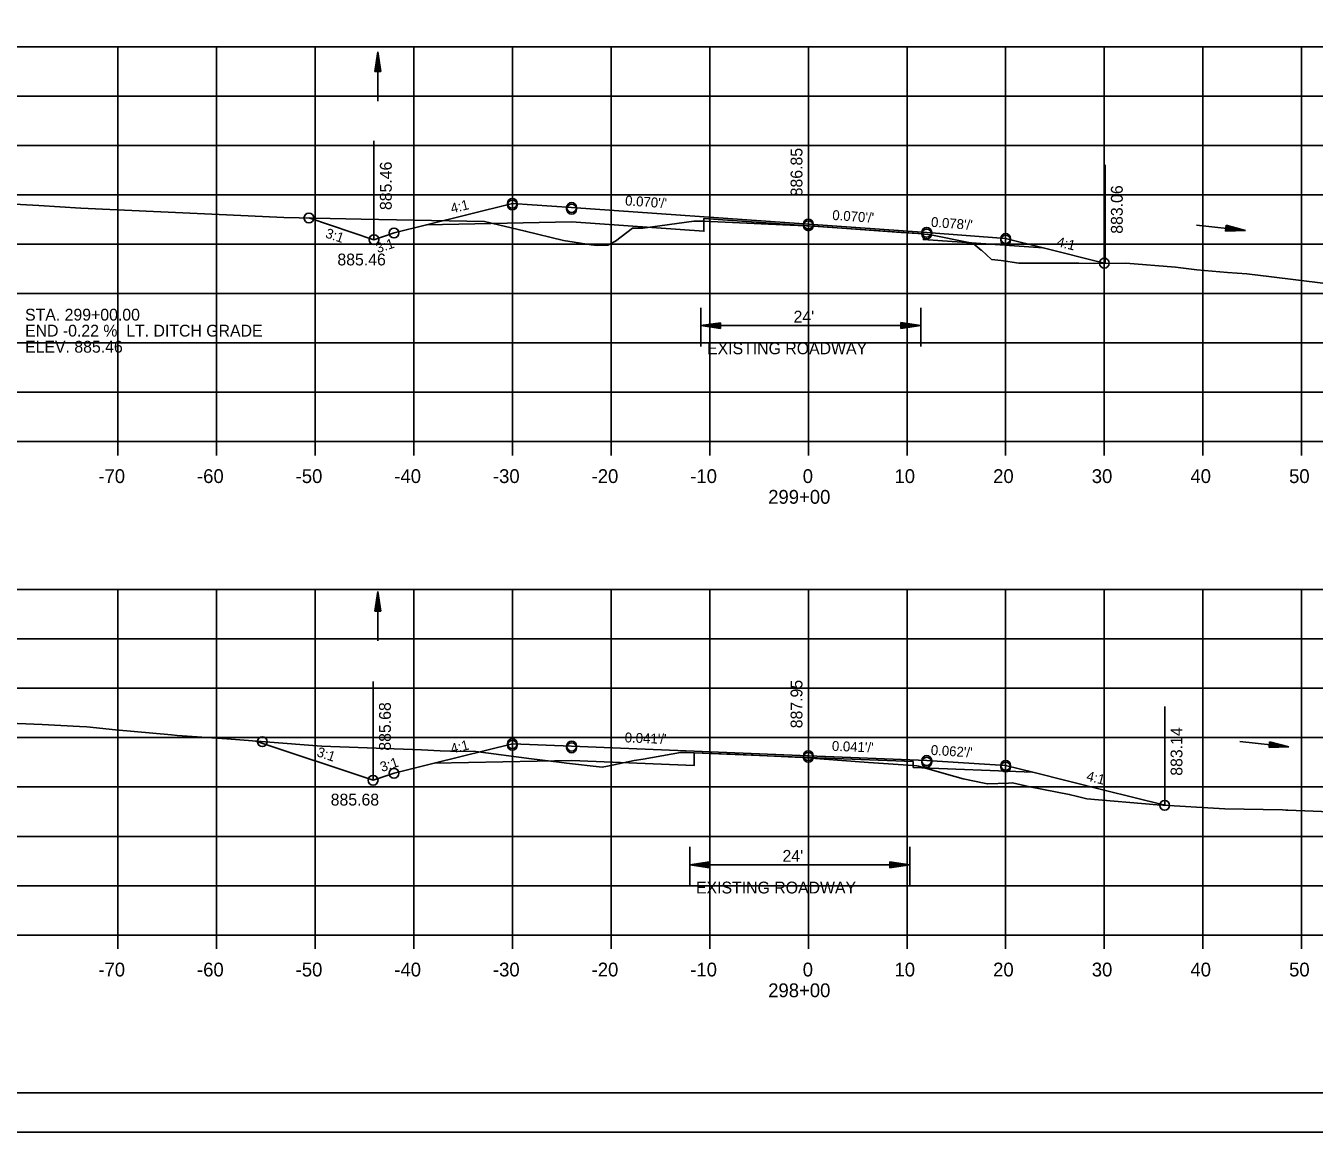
# Model space of a CAD drawing. Extents: x 1486524 to 1499135, y 326561 to 337924.
# Drawn here: x 1488903.6 to 1489034.2, y 333632.7 to 333744.8 of the extents above; entities that cross this region are included whole.
import ezdxf

# ---------------------------------------------------------------- set-up
doc = ezdxf.new("R2010")
doc.units = 0
for name, color, linetype in [('E_Const Align', 7, 'Continuous'), ('E_Const Align Station', 7, 'Continuous'), ('E_Ownership Information', 7, 'Continuous'), ('E_Property Line', 7, 'Continuous'), ('E_Proposed ROW and Easements', 7, 'Continuous'), ('E_Proposed ROW Fig Annot', 7, 'Continuous'), ('E_Quarter Calls', 7, 'Continuous'), ('E_Survey Point', 7, 'Continuous'), ('E_Title Sheet', 7, 'Continuous'), ('E_Tract Number', 7, 'Continuous'), ('R_Water Annot', 7, 'Continuous'), ('R_Xsect Elev', 7, 'Continuous'), ('R_Xsect Slope', 7, 'Continuous')]:
    doc.layers.add(name, color=color, linetype=linetype)

msp = doc.modelspace()

# ---------------------------------------------------------------- linework, layer by layer
at = {"layer": 'E_Const Align'}
for p, q in [((1488842.89, 333702.64), (1489122.89, 333702.64)), ((1488912.89, 333701.24), (1488912.89, 333702.64)), ((1488922.89, 333701.24), (1488922.89, 333702.64)), ((1488932.89, 333701.24), (1488932.89, 333702.64)), ((1488942.89, 333701.24), (1488942.89, 333702.64)), ((1488952.89, 333701.24), (1488952.89, 333702.64)), ((1488962.89, 333701.24), (1488962.89, 333702.64)), ((1488972.89, 333701.24), (1488972.89, 333702.64)), ((1488982.89, 333701.24), (1488982.89, 333702.64)), ((1488992.89, 333701.24), (1488992.89, 333702.64)), ((1489002.89, 333701.24), (1489002.89, 333702.64)), ((1489012.89, 333701.24), (1489012.89, 333702.64)), ((1489022.89, 333701.24), (1489022.89, 333702.64)), ((1489032.89, 333701.24), (1489032.89, 333702.64)), ((1488842.89, 333652.64), (1489122.89, 333652.64)), ((1488912.89, 333651.24), (1488912.89, 333652.64)), ((1488922.89, 333651.24), (1488922.89, 333652.64)), ((1488932.89, 333651.24), (1488932.89, 333652.64)), ((1488942.89, 333651.24), (1488942.89, 333652.64)), ((1488952.89, 333651.24), (1488952.89, 333652.64)), ((1488962.89, 333651.24), (1488962.89, 333652.64)), ((1488972.89, 333651.24), (1488972.89, 333652.64)), ((1488982.89, 333651.24), (1488982.89, 333652.64)), ((1488992.89, 333651.24), (1488992.89, 333652.64)), ((1489002.89, 333651.24), (1489002.89, 333652.64)), ((1489012.89, 333651.24), (1489012.89, 333652.64)), ((1489022.89, 333651.24), (1489022.89, 333652.64)), ((1489032.89, 333651.24), (1489032.89, 333652.64))]:
    msp.add_line(p, q, dxfattribs=at)
at = {"layer": 'E_Ownership Information'}
for p, q in [((1488842.89, 333742.64), (1489122.89, 333742.64)), ((1488912.89, 333702.64), (1488912.89, 333742.64)), ((1488922.89, 333702.64), (1488922.89, 333742.64)), ((1488932.89, 333702.64), (1488932.89, 333742.64)), ((1488942.89, 333702.64), (1488942.89, 333742.64)), ((1488952.89, 333702.64), (1488952.89, 333742.64)), ((1488962.89, 333702.64), (1488962.89, 333742.64)), ((1488972.89, 333702.64), (1488972.89, 333742.64)), ((1488982.89, 333702.64), (1488982.89, 333742.64)), ((1488992.89, 333702.64), (1488992.89, 333742.64)), ((1489002.89, 333702.64), (1489002.89, 333742.64)), ((1489012.89, 333702.64), (1489012.89, 333742.64)), ((1489022.89, 333702.64), (1489022.89, 333742.64)), ((1489032.89, 333702.64), (1489032.89, 333742.64)), ((1488842.89, 333737.64), (1489122.89, 333737.64)), ((1488842.89, 333732.64), (1489122.89, 333732.64)), ((1488842.89, 333727.64), (1489122.89, 333727.64)), ((1488842.89, 333722.64), (1489122.89, 333722.64)), ((1488842.89, 333717.64), (1489122.89, 333717.64)), ((1488842.89, 333712.64), (1489122.89, 333712.64)), ((1488842.89, 333707.64), (1489122.89, 333707.64)), ((1488842.89, 333702.64), (1489122.89, 333702.64)), ((1488842.89, 333687.64), (1489122.89, 333687.64)), ((1488912.89, 333652.64), (1488912.89, 333687.64)), ((1488922.89, 333652.64), (1488922.89, 333687.64)), ((1488932.89, 333652.64), (1488932.89, 333687.64)), ((1488942.89, 333652.64), (1488942.89, 333687.64)), ((1488952.89, 333652.64), (1488952.89, 333687.64)), ((1488962.89, 333652.64), (1488962.89, 333687.64)), ((1488972.89, 333652.64), (1488972.89, 333687.64)), ((1488982.89, 333652.64), (1488982.89, 333687.64)), ((1488992.89, 333652.64), (1488992.89, 333687.64)), ((1489002.89, 333652.64), (1489002.89, 333687.64)), ((1489012.89, 333652.64), (1489012.89, 333687.64)), ((1489022.89, 333652.64), (1489022.89, 333687.64)), ((1489032.89, 333652.64), (1489032.89, 333687.64)), ((1488842.89, 333682.64), (1489122.89, 333682.64)), ((1488842.89, 333677.64), (1489122.89, 333677.64)), ((1488842.89, 333672.64), (1489122.89, 333672.64)), ((1488842.89, 333667.64), (1489122.89, 333667.64)), ((1488842.89, 333662.64), (1489122.89, 333662.64)), ((1488842.89, 333657.64), (1489122.89, 333657.64)), ((1488842.89, 333652.64), (1489122.89, 333652.64))]:
    msp.add_line(p, q, dxfattribs=at)
at = {"layer": 'E_Property Line'}
msp.add_line((1489141.07, 333636.64), (1488824.89, 333636.64), dxfattribs=at)
at = {"layer": 'E_Proposed ROW and Easements'}
for p, q in [((1488972, 333716.21), (1488972, 333712.28)), ((1488994.28, 333716.21), (1488994.28, 333712.28)), ((1488974, 333714.69), (1488972, 333714.39)), ((1488974, 333714.64), (1488972.33, 333714.39)), ((1488974, 333714.59), (1488972.68, 333714.39)), ((1488974, 333714.09), (1488974, 333714.69)), ((1488992.28, 333714.7), (1488994.28, 333714.4)), ((1488992.28, 333714.7), (1488992.28, 333714.1)), ((1488992.28, 333714.65), (1488993.94, 333714.4)), ((1488992.28, 333714.6), (1488993.6, 333714.4)), ((1488974, 333714.09), (1488972, 333714.39)), ((1488974, 333714.14), (1488972.33, 333714.39)), ((1488974, 333714.19), (1488972.68, 333714.39)), ((1488974, 333714.54), (1488973.01, 333714.39)), ((1488974, 333714.24), (1488973.01, 333714.39)), ((1488974, 333714.49), (1488973.35, 333714.39)), ((1488974, 333714.3), (1488973.35, 333714.39)), ((1488974, 333714.44), (1488973.68, 333714.39)), ((1488974, 333714.35), (1488973.68, 333714.39)), ((1488992.28, 333714.55), (1488993.27, 333714.4)), ((1488992.28, 333714.49), (1488992.93, 333714.4)), ((1488992.28, 333714.44), (1488992.59, 333714.4)), ((1488992.28, 333714.1), (1488994.28, 333714.4)), ((1488992.28, 333714.3), (1488992.93, 333714.4)), ((1488992.28, 333714.2), (1488993.6, 333714.4)), ((1488992.28, 333714.15), (1488993.94, 333714.4)), ((1488992.28, 333714.25), (1488993.27, 333714.4)), ((1488992.28, 333714.35), (1488992.59, 333714.4)), ((1488970.88, 333661.57), (1488970.88, 333657.64)), ((1488993.16, 333661.57), (1488993.16, 333657.64)), ((1488972.88, 333660.05), (1488970.88, 333659.75)), ((1488972.88, 333659.45), (1488970.88, 333659.75)), ((1488972.88, 333660), (1488971.22, 333659.75)), ((1488972.88, 333659.5), (1488971.22, 333659.75)), ((1488972.88, 333659.95), (1488971.56, 333659.75)), ((1488972.88, 333659.55), (1488971.56, 333659.75)), ((1488972.88, 333659.9), (1488971.9, 333659.75)), ((1488972.88, 333659.6), (1488971.9, 333659.75)), ((1488972.88, 333659.85), (1488972.23, 333659.75)), ((1488972.88, 333659.65), (1488972.23, 333659.75)), ((1488972.88, 333659.8), (1488972.57, 333659.75)), ((1488972.88, 333659.7), (1488972.57, 333659.75)), ((1488972.88, 333659.45), (1488972.88, 333660.05)), ((1488991.16, 333660.05), (1488993.16, 333659.75)), ((1488991.16, 333660.05), (1488991.16, 333659.45)), ((1488991.16, 333660), (1488992.83, 333659.75)), ((1488991.16, 333659.95), (1488992.48, 333659.75)), ((1488991.16, 333659.9), (1488992.15, 333659.75)), ((1488991.16, 333659.85), (1488991.81, 333659.75)), ((1488991.16, 333659.8), (1488991.48, 333659.75)), ((1488991.16, 333659.45), (1488993.16, 333659.75)), ((1488991.16, 333659.66), (1488991.81, 333659.75)), ((1488991.16, 333659.56), (1488992.48, 333659.75)), ((1488991.16, 333659.5), (1488992.83, 333659.75)), ((1488991.16, 333659.61), (1488992.15, 333659.75)), ((1488991.16, 333659.71), (1488991.48, 333659.75))]:
    msp.add_line(p, q, dxfattribs=at)
at = {"layer": 'E_Proposed ROW Fig Annot'}
for p, q in [((1488938.94, 333740.14), (1488939.24, 333742.14)), ((1488939.54, 333740.14), (1488939.24, 333742.14)), ((1488938.99, 333740.14), (1488939.24, 333741.81)), ((1488939.04, 333740.14), (1488939.24, 333741.46)), ((1488939.09, 333740.14), (1488939.24, 333741.13)), ((1488939.14, 333740.14), (1488939.24, 333740.79)), ((1488939.49, 333740.14), (1488939.24, 333741.81)), ((1488939.44, 333740.14), (1488939.24, 333741.46)), ((1488939.39, 333740.14), (1488939.24, 333741.13)), ((1488939.34, 333740.14), (1488939.24, 333740.79)), ((1488938.94, 333740.14), (1488939.54, 333740.14)), ((1488939.19, 333740.14), (1488939.24, 333740.46)), ((1488939.29, 333740.14), (1488939.24, 333740.46)), ((1489025.25, 333724.56), (1489025.18, 333723.96)), ((1489025.18, 333723.96), (1489027.2, 333724.04)), ((1489025.19, 333724.06), (1489026.53, 333724.11)), ((1489025.19, 333724.01), (1489026.87, 333724.08)), ((1489025.2, 333724.16), (1489025.86, 333724.19)), ((1489025.2, 333724.11), (1489026.2, 333724.15)), ((1489025.21, 333724.21), (1489025.53, 333724.22)), ((1489025.22, 333724.35), (1489025.86, 333724.19)), ((1489025.22, 333724.3), (1489025.53, 333724.22)), ((1489025.23, 333724.46), (1489026.53, 333724.11)), ((1489025.23, 333724.41), (1489026.2, 333724.15)), ((1489025.24, 333724.51), (1489026.87, 333724.08)), ((1489025.25, 333724.56), (1489027.2, 333724.04)), ((1488972, 333714.39), (1488994.28, 333714.4)), ((1488938.94, 333685.45), (1488939.24, 333687.45)), ((1488939.54, 333685.45), (1488939.24, 333687.45)), ((1488938.99, 333685.45), (1488939.24, 333687.11)), ((1488939.04, 333685.45), (1488939.24, 333686.77)), ((1488939.09, 333685.45), (1488939.24, 333686.44)), ((1488939.14, 333685.45), (1488939.24, 333686.1)), ((1488939.49, 333685.45), (1488939.24, 333687.11)), ((1488939.44, 333685.45), (1488939.24, 333686.77)), ((1488939.39, 333685.45), (1488939.24, 333686.44)), ((1488939.34, 333685.45), (1488939.24, 333686.1)), ((1488938.94, 333685.45), (1488939.54, 333685.45)), ((1488939.19, 333685.45), (1488939.24, 333685.76)), ((1488939.29, 333685.45), (1488939.24, 333685.76)), ((1489029.65, 333672.23), (1489029.59, 333671.63)), ((1489029.59, 333671.68), (1489031.28, 333671.75)), ((1489029.59, 333671.63), (1489031.61, 333671.71)), ((1489029.6, 333671.78), (1489030.6, 333671.82)), ((1489029.6, 333671.73), (1489030.93, 333671.78)), ((1489029.61, 333671.88), (1489029.93, 333671.89)), ((1489029.61, 333671.83), (1489030.27, 333671.86)), ((1489029.63, 333672.02), (1489030.27, 333671.86)), ((1489029.63, 333671.97), (1489029.93, 333671.89)), ((1489029.64, 333672.13), (1489030.93, 333671.78)), ((1489029.64, 333672.08), (1489030.6, 333671.82)), ((1489029.65, 333672.23), (1489031.61, 333671.71)), ((1489029.65, 333672.18), (1489031.28, 333671.75)), ((1488970.88, 333659.75), (1488993.16, 333659.75))]:
    msp.add_line(p, q, dxfattribs=at)
at = {"layer": 'E_Quarter Calls'}
msp.add_line((1488812.48, 333632.66), (1489145.82, 333632.66), dxfattribs=at)
for points in [[(1488812.48, 333846), (1489145.82, 333846), (1489145.82, 333632.66), (1488812.48, 333632.66)], [(1489058.81, 333842.1), (1489058.81, 333832.22), (1489094.54, 333832.22), (1489094.54, 333829.3), (1489117.74, 333829.3), (1489117.74, 333804.97), (1489141.07, 333804.97), (1489141.07, 333636.64), (1488824.89, 333636.64), (1488824.89, 333842.1)]]:
    msp.add_lwpolyline(points, close=True, dxfattribs=at)
for centre in [(1488952.89, 333726.78), (1488952.89, 333726.78), (1488952.89, 333726.61), (1488958.89, 333726.36), (1488958.89, 333726.36), (1488958.89, 333726.19), (1488932.26, 333725.3), (1488982.89, 333724.68), (1488982.89, 333724.68), (1488982.89, 333724.51), (1488940.89, 333723.78), (1488940.89, 333723.78), (1488994.89, 333723.84), (1488994.89, 333723.84), (1488994.89, 333723.67), (1489002.89, 333723.22), (1489002.89, 333723.22), (1488938.86, 333723.1), (1488938.86, 333723.1), (1489002.89, 333723.05), (1489012.89, 333720.72), (1488927.54, 333672.23), (1488952.89, 333672.03), (1488952.89, 333672.03), (1488952.89, 333671.86), (1488958.89, 333671.78), (1488958.89, 333671.78), (1488958.89, 333671.61), (1488982.89, 333670.81), (1488982.89, 333670.81), (1488982.89, 333670.64), (1488994.89, 333670.32), (1488994.89, 333670.32), (1488994.89, 333670.15), (1489002.89, 333669.83), (1489002.89, 333669.83), (1489002.89, 333669.66), (1488940.89, 333669.03), (1488940.89, 333669.03), (1488938.77, 333668.32), (1489019.01, 333665.78)]:
    msp.add_circle(centre, 0.5, dxfattribs=at)
at = {"layer": 'E_Survey Point'}
for points in [[(1488944.19, 333724.6), (1488958.89, 333724.9), (1488972.3, 333723.96), (1488972.3, 333725.25), (1488982.89, 333724.51), (1488994.54, 333723.7), (1488994.55, 333723.11), (1489006.68, 333722.27)], [(1488944.96, 333670.04), (1488958.89, 333670.32), (1488971.32, 333669.82), (1488971.32, 333671.11), (1488982.89, 333670.64), (1488993.51, 333670.21), (1488993.52, 333669.63), (1489005.64, 333669.14)]]:
    msp.add_lwpolyline(points, dxfattribs=at)
at = {"layer": 'E_Title Sheet'}
for points in [[(1488932.26, 333725.3), (1488938.86, 333723.1), (1488940.89, 333723.78), (1488944.19, 333724.6), (1488952.89, 333726.78), (1488958.89, 333726.36), (1488982.89, 333724.68), (1488994.89, 333723.84), (1489002.89, 333723.22), (1489006.68, 333722.27), (1489012.89, 333720.72), (1489012.96, 333720.7)], [(1488926.88, 333672.28), (1488938.77, 333668.32), (1488940.89, 333669.03), (1488944.96, 333670.04), (1488952.89, 333672.03), (1488958.89, 333671.78), (1488982.89, 333670.81), (1488994.89, 333670.32), (1489002.89, 333669.83), (1489005.64, 333669.14), (1489012.89, 333667.33), (1489018.89, 333665.83), (1489019.01, 333665.78)]]:
    msp.add_lwpolyline(points, dxfattribs=at)
at = {"layer": 'E_Tract Number'}
for points in [[(1488888.7, 333727.45), (1488904.87, 333726.56), (1488909.14, 333726.28), (1488926.11, 333725.5), (1488929.71, 333725.36), (1488937.55, 333725.19), (1488950.05, 333724.93), (1488954.2, 333723.97), (1488958.07, 333723.02), (1488959.16, 333722.84), (1488960.89, 333722.58), (1488961.53, 333722.5), (1488962.57, 333722.54), (1488963.34, 333722.95), (1488965.06, 333724.26), (1488966.12, 333724.26), (1488971.28, 333724.98), (1488971.54, 333724.97), (1488972.27, 333724.96), (1488981.04, 333724.57), (1488983.5, 333724.46), (1488992.3, 333723.84), (1488994.52, 333723.69), (1488994.68, 333723.67), (1488995.31, 333723.6), (1488999.15, 333722.82), (1488999.61, 333722.7), (1489000.41, 333722.05), (1489000.43, 333722.03), (1489001.47, 333721.08), (1489002.42, 333721), (1489004.24, 333720.73), (1489007.67, 333720.73), (1489010.32, 333720.72), (1489011.87, 333720.68), (1489015.07, 333720.73), (1489020.11, 333720.32), (1489022.28, 333720.06), (1489025.38, 333719.77), (1489027.34, 333719.63), (1489029.84, 333719.32), (1489040.5, 333718.01)], [(1488883.6, 333674.86), (1488905.22, 333673.97), (1488909.01, 333673.78), (1488909.74, 333673.74), (1488912.66, 333673.44), (1488918.33, 333672.91), (1488918.9, 333672.86), (1488923.94, 333672.51), (1488933.11, 333671.81), (1488933.57, 333671.77), (1488943.69, 333671.41), (1488945.57, 333671.3), (1488946.62, 333671.27), (1488949.17, 333671.22), (1488954.82, 333670.5), (1488957.64, 333670.14), (1488958.38, 333670.06), (1488961.99, 333669.65), (1488962.53, 333669.76), (1488965.24, 333670.32), (1488966.16, 333670.47), (1488969.93, 333671.15), (1488970.49, 333671.13), (1488971.32, 333671.11), (1488975.88, 333670.92), (1488982.25, 333670.64), (1488989, 333670.13), (1488993.51, 333669.82), (1488993.88, 333669.77), (1488994.06, 333669.75), (1488997.74, 333668.72), (1488998.58, 333668.48), (1489000.71, 333668.04), (1489001.04, 333667.95), (1489003.19, 333668.03), (1489003.57, 333668.05), (1489005.35, 333667.67), (1489009.34, 333666.89), (1489010.17, 333666.69), (1489011.13, 333666.44), (1489018.25, 333665.83), (1489025.12, 333665.42), (1489030.95, 333665.31), (1489031.3, 333665.3), (1489031.49, 333665.3), (1489040.9, 333664.93)]]:
    msp.add_lwpolyline(points, dxfattribs=at)
at = {"layer": 'R_Water Annot'}
for p, q in [((1488939.24, 333742.14), (1488939.24, 333737.14)), ((1489027.2, 333724.04), (1489022.23, 333724.58)), ((1488939.24, 333687.45), (1488939.24, 333682.45)), ((1489031.61, 333671.71), (1489026.64, 333672.25))]:
    msp.add_line(p, q, dxfattribs=at)
at = {"layer": 'R_Xsect Elev'}
for p, q in [((1488982.89, 333724.49), (1488982.89, 333734.49)), ((1488938.86, 333723.1), (1488938.86, 333733.1)), ((1489012.96, 333720.7), (1489012.96, 333730.7)), ((1488982.89, 333670.59), (1488982.89, 333680.59)), ((1488938.77, 333668.32), (1488938.77, 333678.32)), ((1489019.01, 333665.78), (1489019.01, 333675.78))]:
    msp.add_line(p, q, dxfattribs=at)

# ---------------------------------------------------------------- texts
at = {"layer": 'E_Const Align Station'}
for s, p in [('-70', (1488910.92, 333698.44)), ('-60', (1488920.92, 333698.44)), ('-50', (1488930.92, 333698.44)), ('-40', (1488940.92, 333698.44)), ('-30', (1488950.92, 333698.44)), ('-20', (1488960.92, 333698.44)), ('-10', (1488970.92, 333698.44)), ('0', (1488982.32, 333698.44)), ('10', (1488991.62, 333698.44)), ('20', (1489001.62, 333698.44)), ('30', (1489011.62, 333698.44)), ('40', (1489021.62, 333698.44)), ('50', (1489031.62, 333698.44)), ('299+00', (1488978.82, 333696.34)), ('-70', (1488910.92, 333648.44)), ('-60', (1488920.92, 333648.44)), ('-50', (1488930.92, 333648.44)), ('-40', (1488940.92, 333648.44)), ('-30', (1488950.92, 333648.44)), ('-20', (1488960.92, 333648.44)), ('-10', (1488970.92, 333648.44)), ('0', (1488982.32, 333648.44)), ('10', (1488991.62, 333648.44)), ('20', (1489001.62, 333648.44)), ('30', (1489011.62, 333648.44)), ('40', (1489021.62, 333648.44)), ('50', (1489031.62, 333648.44)), ('298+00', (1488978.82, 333646.34))]:
    msp.add_text(s, height=1.4, dxfattribs=at).set_placement(p)
at = {"layer": 'E_Proposed ROW Fig Annot'}
for s, p in [('STA. 299+00.00 ', (1488903.49, 333714.9)), ("24'", (1488981.39, 333714.7)), ('END -0.22 %  LT. DITCH GRADE', (1488903.49, 333713.28)), ('ELEV. 885.46', (1488903.49, 333711.65)), ('EXISTING ROADWAY', (1488972.62, 333711.49)), ("24'", (1488980.27, 333660.06)), ('EXISTING ROADWAY', (1488971.5, 333656.85))]:
    msp.add_text(s, height=1.2, dxfattribs=at).set_placement(p)
at = {"layer": 'R_Xsect Elev'}
for s, p in [('886.85', (1488982.29, 333727.49)), ('885.46', (1488940.66, 333726.1)), ('883.06', (1489014.76, 333723.7)), ('887.95', (1488982.29, 333673.59)), ('885.68', (1488940.57, 333671.32)), ('883.14', (1489020.81, 333668.78))]:
    msp.add_text(s, height=1.2, rotation=90, dxfattribs=at).set_placement(p)
for s, p in [('885.46', (1488935.15, 333720.49)), ('885.68', (1488934.47, 333665.76))]:
    msp.add_text(s, height=1.2, dxfattribs=at).set_placement(p)
at = {"layer": 'R_Xsect Slope'}
for s, rotation, p in [('4:1', 14.0362, (1488946.76, 333725.76)), ("0.070'/'", 356.0033, (1488964.29, 333726.58)), ("0.070'/'", 356.0033, (1488985.29, 333725.11)), ("0.078'/'", 355.5337, (1488995.29, 333724.41)), ('3:1', 341.5651, (1488933.86, 333723.34)), ('3:1', 18.4349, (1488939.25, 333721.73)), ('4:1', 345.9638, (1489008.01, 333722.45)), ("0.041'/'", 357.6787, (1488964.26, 333672.17)), ('3:1', 341.5651, (1488932.98, 333670.78)), ('4:1', 14.0362, (1488946.76, 333671.01)), ("0.041'/'", 357.6787, (1488985.26, 333671.31)), ("0.062'/'", 356.4459, (1488995.28, 333670.9)), ('3:1', 18.4349, (1488939.67, 333669.15)), ('4:1', 345.9638, (1489011.01, 333668.31))]:
    msp.add_text(s, height=1, rotation=rotation, dxfattribs=at).set_placement(p)

doc.saveas('drawing.dxf')
